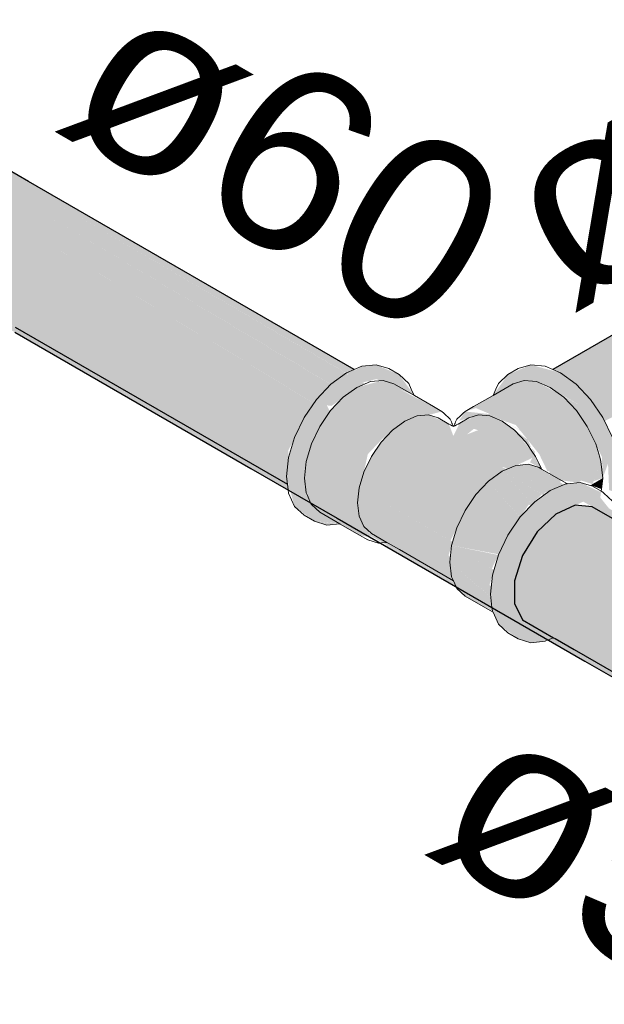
# Model space of a CAD drawing. Header units: millimetres. Extents: x 567 to 934, y -1 to 364.
# Tile 887 of 1056: x 810.398 to 811.041, y 70.276 to 71.359. Entities that reach past the tile are written whole.
import ezdxf

# ---------------------------------------------------------------- set-up
doc = ezdxf.new("R2010")
doc.units = ezdxf.units.MM
doc.header["$MEASUREMENT"] = 0
doc.linetypes.add('NULL', pattern=[0])
for name, color, linetype, lineweight in [('AF-Condutos', 140, 'Continuous', 25), ('AF-Conexões', 152, 'Continuous', 18), ('AF-Textos conduto', 7, 'Continuous', 9)]:
    doc.layers.add(name, color=color, linetype=linetype, lineweight=lineweight)
doc.styles.add('Arial', font='arial.ttf')

msp = doc.modelspace()

# ---------------------------------------------------------------- hatches: boundary and pattern name
at = {"layer": 'AF-Condutos', "linetype": 'Continuous'}
for points in [[(809.5172, 71.6943), (809.505, 71.6931), (809.9084, 71.4531), (809.4832, 71.6839), (809.4849, 71.6828), (809.461, 71.6653), (809.9221, 71.4029), (809.4609, 71.6652), (809.4473, 71.638), (809.9335, 71.3616), (809.4472, 71.6379), (809.4437, 71.6395), (809.4419, 71.6224), (809.4359, 71.5968), (809.4426, 71.57), (810.6928, 70.8482), (810.6938, 70.8855), (810.722, 70.9373), (810.4033, 71.1292), (810.7404, 70.9579), (810.7405, 70.958), (810.4059, 71.1571), (810.7573, 70.9703), (810.4075, 71.1749), (810.7663, 70.9743), (809.5609, 71.6702)], [(809.481, 71.547), (809.3873, 71.6013), (809.3977, 71.5907), (809.3744, 71.604), (809.7543, 71.3841), (811.113, 70.5996), (810.7482, 70.8114), (810.7455, 70.8177), (809.7654, 71.3836)], [(810.9845, 70.9743), (810.989, 70.9723), (811.4818, 71.2563), (810.99, 70.9719), (811.526, 71.2814), (811.5085, 71.2768)], [(810.99, 70.9719), (811.0054, 70.9617), (811.0249, 70.9426), (811.5857, 71.2322), (811.5682, 71.257), (811.5471, 71.2744), (811.526, 71.2814)], [(811.4818, 71.2563), (810.989, 70.9723), (810.99, 70.9719)], [(811.5548, 71.1351), (811.5921, 71.1584), (811.5988, 71.1783), (811.5965, 71.2044), (811.5857, 71.2322), (811.0249, 70.9426), (811.0416, 70.9175), (811.4922, 71.1504), (811.0529, 70.8906), (811.4923, 71.1496), (811.0529, 70.8905), (811.053, 70.8901), (811.5339, 71.144), (811.058, 70.866), (811.058, 70.8657), (811.5519, 71.1363), (811.0582, 70.8501)], [(810.4075, 71.1749), (810.7573, 70.9704), (810.7663, 70.9743)], [(810.4059, 71.1571), (810.7405, 70.9581), (810.7737, 70.9609)], [(810.4059, 71.1571), (810.7534, 70.9717), (810.7573, 70.9703)], [(810.4033, 71.1292), (810.7213, 70.9378), (810.7404, 70.9579)], [(810.7871, 70.9622), (810.7659, 70.9741), (810.7573, 70.9704)], [(810.7853, 70.9615), (810.7573, 70.9704), (810.7737, 70.9609)], [(811.028, 70.8232), (811.0092, 70.8249), (810.9878, 70.8151), (811.3225, 70.5904), (811.343, 70.61), (811.371, 70.6192)], [(810.9878, 70.8151), (810.9672, 70.7955), (810.9511, 70.7696), (810.9424, 70.7417), (811.2977, 70.5116), (811.2977, 70.5366), (811.3064, 70.5644), (811.3225, 70.5904)], [(811.028, 70.8232), (811.371, 70.6192), (811.3832, 70.6181)], [(810.749, 70.8124), (811.0254, 70.656), (810.818, 70.7754)], [(810.758, 70.8073), (810.7566, 70.8067), (811.0254, 70.656)], [(810.8006, 70.7818), (810.8015, 70.7805), (811.0804, 70.6186), (811.0801, 70.6234), (811.0367, 70.6496)], [(810.9511, 70.699), (811.3064, 70.4939), (811.2977, 70.5116), (810.9424, 70.7417), (810.9424, 70.7167)]]:
    msp.add_hatch(color=151, dxfattribs=at).paths.add_polyline_path(points)
at = {"layer": 'AF-Conexões', "linetype": 'Continuous'}
for points in [[(810.8156, 70.9686), (810.7905, 70.9794), (810.7747, 70.9778), (810.7406, 70.9581), (810.7247, 70.9414), (810.7111, 70.9214), (810.7006, 70.8996), (810.6941, 70.8775), (810.6918, 70.8566), (810.7006, 70.8236), (810.7225, 70.8073), (810.7032, 70.85), (810.7055, 70.8709), (810.7361, 70.9348), (810.7691, 70.964), (810.7758, 70.9601), (810.7906, 70.9637), (810.8325, 70.9455)], [(810.9189, 70.9458), (810.8881, 70.9281), (810.9001, 70.9318), (810.9439, 70.9132), (810.9697, 70.881), (810.9789, 70.8619), (811.0317, 70.8924), (811.0386, 70.878), (811.0393, 70.856), (810.9159, 70.926), (811.0394, 70.8547), (811.0453, 70.8709), (811.0147, 70.9348), (810.9668, 70.9609), (810.9988, 70.9515), (811.0147, 70.9348), (811.0453, 70.8709), (811.0465, 70.8416), (811.0568, 70.8382), (811.0568, 70.8775), (811.0502, 70.8996), (811.0397, 70.9214), (811.0261, 70.9414), (811.0102, 70.9581), (810.9932, 70.9706), (810.9603, 70.9794), (810.9352, 70.9686)], [(810.7498, 70.8049), (810.772, 70.7921), (810.7842, 70.7895), (810.7699, 70.8275), (810.8742, 70.7841), (810.8744, 70.7847), (810.7717, 70.844), (810.8796, 70.8014), (810.8878, 70.8186), (810.7769, 70.8615), (810.7811, 70.881), (810.793, 70.8985), (810.8345, 70.9287), (810.822, 70.9175), (810.8627, 70.9281), (810.7979, 70.9623), (810.7691, 70.9546), (810.7541, 70.9437), (810.7402, 70.929), (810.7283, 70.9115), (810.7191, 70.8924), (810.7133, 70.873), (810.7114, 70.8547), (810.7032, 70.85), (810.7225, 70.8073)], [(810.7784, 70.9585), (810.7691, 70.964), (810.7361, 70.9348), (810.7413, 70.9343)], [(810.9654, 70.9632), (811.0147, 70.9348), (810.9988, 70.9515)], [(810.7032, 70.85), (810.8349, 70.926), (810.7138, 70.8744), (810.7191, 70.8924), (810.7396, 70.9281), (810.7361, 70.9348), (810.7055, 70.8709)], [(810.8345, 70.9287), (810.793, 70.8985), (810.7811, 70.881), (810.8015, 70.9026), (810.7896, 70.8851)], [(810.8703, 70.9143), (810.8479, 70.9244), (810.8353, 70.9232), (810.8219, 70.9175), (810.8084, 70.9076), (810.9104, 70.8488), (810.934, 70.8644), (810.8795, 70.8899)], [(810.8822, 70.9153), (810.8717, 70.8942), (810.9142, 70.8515), (810.93, 70.8672), (810.9471, 70.87), (810.9657, 70.8787), (810.9424, 70.9076), (810.9289, 70.9175), (810.8902, 70.9029), (810.9155, 70.9232), (810.9029, 70.9244)], [(810.8815, 70.9178), (810.8922, 70.9211), (810.9155, 70.9232), (810.9439, 70.9132), (810.9158, 70.9251), (810.8881, 70.9281)], [(810.9025, 70.9075), (810.9289, 70.9175), (810.9155, 70.9232), (810.8977, 70.909)], [(810.8084, 70.9076), (810.7959, 70.8944), (810.7851, 70.8787), (810.8985, 70.8344), (810.9111, 70.8484)], [(810.9424, 70.9076), (810.9651, 70.8837), (810.9595, 70.8722), (810.9723, 70.8648), (810.9567, 70.8972)], [(810.9432, 70.8685), (810.9073, 70.8868), (810.9116, 70.8827), (810.8825, 70.8959), (810.8864, 70.8874), (810.935, 70.8648)], [(810.9481, 70.869), (810.8943, 70.8987), (810.9073, 70.8868), (810.9444, 70.8687)], [(811.0317, 70.8924), (810.9806, 70.8629), (810.9846, 70.8425), (810.9939, 70.8523), (811.0133, 70.8498), (811.0375, 70.873)], [(810.8985, 70.8344), (810.7851, 70.8787), (810.7769, 70.8615), (810.8877, 70.8186)], [(810.9762, 70.8371), (810.9439, 70.8686), (810.9289, 70.8623), (810.9746, 70.8359)], [(810.9697, 70.8663), (810.9578, 70.87), (810.9439, 70.8686), (810.975, 70.8383), (810.9967, 70.8475)], [(811.0283, 70.8482), (811.0375, 70.873), (811.0157, 70.8521)], [(811.0394, 70.8547), (811.0375, 70.873), (811.0295, 70.8514)], [(810.9621, 70.826), (810.9289, 70.8623), (810.914, 70.8514), (810.9606, 70.8244)], [(810.9726, 70.837), (810.9289, 70.8623), (810.9617, 70.8265)], [(810.9866, 70.8242), (810.9846, 70.8425), (810.9789, 70.8619)], [(810.9484, 70.8114), (810.914, 70.8514), (810.9001, 70.8367), (810.8881, 70.8192), (810.9459, 70.8076)], [(810.9583, 70.8258), (810.914, 70.8514), (810.9484, 70.8115)], [(810.9854, 70.6792), (810.9511, 70.699), (810.9472, 70.7069), (810.9424, 70.7315), (810.9486, 70.7616), (810.965, 70.792), (810.9878, 70.8151), (811.0181, 70.8289), (811.0504, 70.8103), (811.0568, 70.8149), (811.0462, 70.8216), (811.0368, 70.8334), (811.0375, 70.8392), (811.0147, 70.85), (811.0004, 70.8486), (810.9818, 70.8412), (810.9647, 70.8287), (810.9488, 70.812), (810.9352, 70.792), (810.9248, 70.7702), (810.9182, 70.7481), (810.9159, 70.7272), (810.9177, 70.7124), (810.9248, 70.6942), (810.9466, 70.6779), (810.9761, 70.6753)], [(811.038, 70.8428), (811.0394, 70.8547), (811.0262, 70.847)], [(810.8796, 70.8014), (810.7717, 70.844), (810.8722, 70.786)], [(810.8699, 70.7697), (810.8742, 70.7841), (810.7699, 70.8275)], [(810.7851, 70.7938), (810.8752, 70.7418), (810.8719, 70.7686), (810.7699, 70.8275), (810.7717, 70.8129), (810.7769, 70.8015), (810.8064, 70.7844)], [(810.9342, 70.7899), (810.9529, 70.8062), (810.8881, 70.8192), (810.879, 70.8001), (810.8732, 70.7807), (810.9251, 70.7709)], [(810.7504, 70.8045), (810.7225, 70.8073), (810.7361, 70.8031)], [(810.8066, 70.7843), (810.7769, 70.8015), (810.7851, 70.7938)], [(810.9199, 70.7538), (810.8732, 70.7807), (810.8712, 70.7624), (810.9193, 70.7517)], [(810.9175, 70.7552), (810.9248, 70.7702), (810.8732, 70.7807)], [(810.9149, 70.7371), (810.9193, 70.7517), (810.8712, 70.7624)], [(810.9157, 70.7246), (810.9169, 70.736), (810.8712, 70.7624)], [(810.9179, 70.7114), (810.9163, 70.724), (810.8712, 70.7624), (810.8732, 70.7463), (810.8782, 70.7352)], [(810.879, 70.7335), (810.9182, 70.7089), (810.9179, 70.711)], [(810.9181, 70.7089), (810.879, 70.7335), (810.8881, 70.725)], [(810.9761, 70.6753), (810.9466, 70.6779), (810.9603, 70.6737)]]:
    msp.add_hatch(color=161, dxfattribs=at).paths.add_polyline_path(points)

# ---------------------------------------------------------------- linework, layer by layer
at = {"layer": 'AF-Condutos'}
for p, q in [((811.4824, 71.2618), (810.9845, 70.9743)), ((810.4081, 71.1811), (810.3328, 71.2245)), ((810.7663, 70.9743), (810.4081, 71.1811)), ((810.3935, 71.021), (810.6928, 70.8482)), ((810.393, 71.0154), (810.6526, 70.8655)), ((810.6526, 70.8655), (810.7475, 70.8107)), ((811.0092, 70.8249), (810.9878, 70.8151)), ((811.028, 70.8232), (811.0092, 70.8249)), ((810.9878, 70.8151), (810.9672, 70.7955)), ((811.0579, 70.806), (811.028, 70.8232)), ((810.7475, 70.8107), (811.0199, 70.6534)), ((810.9672, 70.7955), (810.9511, 70.7696)), ((810.9511, 70.7696), (810.9424, 70.7417)), ((810.9424, 70.7417), (810.9424, 70.7167)), ((810.9424, 70.7167), (810.9511, 70.699)), ((810.9511, 70.699), (810.9854, 70.6792)), ((810.9854, 70.6792), (810.9872, 70.6782)), ((810.9872, 70.6782), (811.0082, 70.6661)), ((811.0082, 70.6661), (811.081, 70.6241)), ((811.0199, 70.6534), (811.113, 70.5996))]:
    msp.add_line(p, q, dxfattribs=at)
at = {"layer": 'AF-Conexões'}
for p, q in [((810.7747, 70.9778), (810.7663, 70.9743)), ((810.7905, 70.9794), (810.7747, 70.9778)), ((810.8042, 70.9752), (810.7905, 70.9794)), ((810.9603, 70.9794), (810.9466, 70.9752)), ((810.9761, 70.9778), (810.9603, 70.9794)), ((810.9845, 70.9743), (810.9761, 70.9778)), ((810.7576, 70.9706), (810.7406, 70.9581)), ((810.7663, 70.9743), (810.7576, 70.9706)), ((810.8156, 70.9686), (810.8042, 70.9752)), ((810.8261, 70.9589), (810.8156, 70.9686)), ((810.9352, 70.9686), (810.9248, 70.9589)), ((810.9466, 70.9752), (810.9352, 70.9686)), ((810.9932, 70.9706), (810.9845, 70.9743)), ((811.0102, 70.9581), (810.9932, 70.9706)), ((810.7406, 70.9581), (810.7247, 70.9414)), ((810.784, 70.9609), (810.7691, 70.9546)), ((810.7887, 70.9614), (810.784, 70.9609)), ((810.7979, 70.9623), (810.7887, 70.9614)), ((810.8098, 70.9586), (810.7979, 70.9623)), ((810.8325, 70.9455), (810.8098, 70.9586)), ((810.8288, 70.9527), (810.8261, 70.9589)), ((810.941, 70.9586), (810.9189, 70.9458)), ((810.9248, 70.9589), (810.922, 70.9527)), ((810.9529, 70.9623), (810.941, 70.9586)), ((810.9621, 70.9614), (810.9529, 70.9623)), ((810.9668, 70.9609), (810.9621, 70.9614)), ((810.9818, 70.9546), (810.9668, 70.9609)), ((811.0261, 70.9414), (811.0102, 70.9581)), ((810.7691, 70.9546), (810.7541, 70.9437)), ((810.832, 70.9458), (810.8288, 70.9527)), ((810.8535, 70.9334), (810.8325, 70.9455)), ((810.9189, 70.9458), (810.8972, 70.9334)), ((810.922, 70.9527), (810.9189, 70.9458)), ((810.9967, 70.9437), (810.9818, 70.9546)), ((810.7247, 70.9414), (810.7111, 70.9214)), ((810.7541, 70.9437), (810.7402, 70.929)), ((810.8627, 70.9281), (810.8535, 70.9334)), ((810.8972, 70.9334), (810.8881, 70.9281)), ((811.0106, 70.929), (810.9967, 70.9437)), ((811.0397, 70.9214), (811.0261, 70.9414)), ((810.7402, 70.929), (810.7283, 70.9115)), ((810.8345, 70.9228), (810.8219, 70.9175)), ((810.8353, 70.9232), (810.8345, 70.9228)), ((810.8479, 70.9244), (810.8353, 70.9232)), ((810.8586, 70.9211), (810.8479, 70.9244)), ((810.8648, 70.9261), (810.8627, 70.9281)), ((810.8718, 70.9196), (810.8648, 70.9261)), ((810.8831, 70.9234), (810.879, 70.9196)), ((810.886, 70.9261), (810.8831, 70.9234)), ((810.8881, 70.9281), (810.886, 70.9261)), ((810.9029, 70.9244), (810.8922, 70.9211)), ((810.9155, 70.9232), (810.9029, 70.9244)), ((810.9289, 70.9175), (810.9155, 70.9232)), ((811.0225, 70.9115), (811.0106, 70.929)), ((810.7111, 70.9214), (810.7006, 70.8996)), ((810.7283, 70.9115), (810.7191, 70.8924)), ((810.8219, 70.9175), (810.8084, 70.9076)), ((810.8703, 70.9143), (810.8586, 70.9211)), ((810.8722, 70.9133), (810.8703, 70.9143)), ((810.8732, 70.9166), (810.8718, 70.9196)), ((810.8739, 70.9123), (810.8722, 70.9133)), ((810.8737, 70.9154), (810.8732, 70.9166)), ((810.8739, 70.9149), (810.8737, 70.9154)), ((810.8741, 70.9145), (810.8739, 70.9149)), ((810.8754, 70.9114), (810.8739, 70.9123)), ((810.8754, 70.9117), (810.8741, 70.9145)), ((810.8767, 70.9145), (810.8754, 70.9117)), ((810.8755, 70.9115), (810.8754, 70.9114)), ((810.8769, 70.9123), (810.8755, 70.9115)), ((810.8769, 70.9149), (810.8767, 70.9145)), ((810.8771, 70.9154), (810.8769, 70.9149)), ((810.8786, 70.9133), (810.8769, 70.9123)), ((810.8776, 70.9166), (810.8771, 70.9154)), ((810.879, 70.9196), (810.8776, 70.9166)), ((810.8805, 70.9143), (810.8786, 70.9133)), ((810.8822, 70.9153), (810.8805, 70.9143)), ((810.8922, 70.9211), (810.8822, 70.9153)), ((810.9424, 70.9076), (810.9289, 70.9175)), ((811.0317, 70.8924), (811.0225, 70.9115)), ((811.0502, 70.8996), (811.0397, 70.9214)), ((810.8084, 70.9076), (810.7959, 70.8944)), ((810.9549, 70.8944), (810.9424, 70.9076)), ((810.7006, 70.8996), (810.6941, 70.8775)), ((810.7191, 70.8924), (810.7133, 70.873)), ((810.7959, 70.8944), (810.7851, 70.8787)), ((810.9576, 70.8905), (810.9549, 70.8944)), ((810.9609, 70.8856), (810.9576, 70.8905)), ((811.0361, 70.8777), (811.0317, 70.8924)), ((810.9657, 70.8787), (810.9609, 70.8856)), ((810.6941, 70.8775), (810.6918, 70.8566)), ((810.7133, 70.873), (810.7114, 70.8547)), ((810.7851, 70.8787), (810.7769, 70.8615)), ((810.9439, 70.8686), (810.9289, 70.8623)), ((810.9487, 70.8691), (810.9439, 70.8686)), ((810.9578, 70.87), (810.9487, 70.8691)), ((810.9697, 70.8663), (810.9578, 70.87)), ((810.966, 70.878), (810.9657, 70.8787)), ((810.9693, 70.8711), (810.966, 70.878)), ((810.9719, 70.8656), (810.9693, 70.8711)), ((811.0375, 70.873), (811.0361, 70.8777)), ((811.0394, 70.8547), (811.0375, 70.873)), ((810.7769, 70.8615), (810.7717, 70.844)), ((810.9289, 70.8623), (810.914, 70.8514)), ((810.9723, 70.8648), (810.9697, 70.8663)), ((810.9723, 70.8648), (810.9719, 70.8656)), ((810.9999, 70.8489), (810.9723, 70.8648)), ((810.6918, 70.8566), (810.6928, 70.8482)), ((810.6928, 70.8482), (810.6936, 70.8418)), ((810.7114, 70.8547), (810.7133, 70.8386)), ((810.914, 70.8514), (810.9001, 70.8367)), ((810.9988, 70.8484), (810.9818, 70.8412)), ((811.0004, 70.8486), (810.9988, 70.8484)), ((811.0004, 70.8486), (810.9999, 70.8489)), ((811.0147, 70.85), (811.0004, 70.8486)), ((811.0283, 70.8458), (811.0147, 70.85)), ((811.038, 70.8428), (811.0394, 70.8547)), ((810.6936, 70.8418), (810.6941, 70.8382)), ((810.6941, 70.8382), (810.7006, 70.8236)), ((810.7133, 70.8386), (810.7147, 70.8355)), ((810.7717, 70.844), (810.7699, 70.8275)), ((810.9001, 70.8367), (810.8881, 70.8192)), ((810.9818, 70.8412), (810.9647, 70.8287)), ((811.0377, 70.8403), (811.0283, 70.8458)), ((811.0377, 70.8403), (811.038, 70.8428)), ((811.0397, 70.8392), (811.0377, 70.8403)), ((811.0408, 70.8382), (811.0397, 70.8392)), ((811.0502, 70.8295), (811.0408, 70.8382)), ((810.7147, 70.8355), (810.7183, 70.8275)), ((810.7183, 70.8275), (810.7191, 70.8258)), ((810.7191, 70.8258), (810.7283, 70.8173)), ((810.7699, 70.8275), (810.7717, 70.8129)), ((810.9647, 70.8287), (810.9488, 70.812)), ((810.7006, 70.8236), (810.7111, 70.8139)), ((810.7283, 70.8173), (810.7504, 70.8045)), ((810.8881, 70.8192), (810.879, 70.8001)), ((810.7111, 70.8139), (810.7225, 70.8073)), ((810.7225, 70.8073), (810.7361, 70.8031)), ((810.7361, 70.8031), (810.7504, 70.8045)), ((810.7504, 70.8045), (810.7509, 70.8042)), ((810.7509, 70.8042), (810.772, 70.7921)), ((810.7717, 70.8129), (810.7769, 70.8015)), ((810.9488, 70.812), (810.9352, 70.792)), ((810.7769, 70.8015), (810.7851, 70.7938)), ((810.7851, 70.7938), (810.8021, 70.784)), ((810.879, 70.8001), (810.8732, 70.7807)), ((810.772, 70.7921), (810.7811, 70.7868)), ((810.7811, 70.7868), (810.793, 70.7831)), ((810.793, 70.7831), (810.7949, 70.7833)), ((810.7949, 70.7833), (810.7963, 70.7835)), ((810.7963, 70.7835), (810.8021, 70.784)), ((810.8021, 70.784), (810.8037, 70.7831)), ((810.8037, 70.7831), (810.8159, 70.7761)), ((810.9352, 70.792), (810.9248, 70.7702)), ((810.8159, 70.7761), (810.8752, 70.7418)), ((810.8732, 70.7807), (810.8712, 70.7624)), ((810.8712, 70.7624), (810.8732, 70.7463)), ((810.9248, 70.7702), (810.9182, 70.7481)), ((810.8732, 70.7463), (810.8752, 70.7418)), ((810.8752, 70.7418), (810.8782, 70.7352)), ((810.9182, 70.7481), (810.9159, 70.7272)), ((810.8782, 70.7352), (810.879, 70.7335)), ((810.879, 70.7335), (810.8881, 70.725)), ((810.8881, 70.725), (810.9183, 70.7076)), ((810.9159, 70.7272), (810.9177, 70.7124)), ((810.9177, 70.7124), (810.9182, 70.7088)), ((810.9182, 70.7088), (810.9189, 70.7073)), ((810.9183, 70.7076), (810.9189, 70.7073)), ((810.9189, 70.7073), (810.9248, 70.6942)), ((810.9248, 70.6942), (810.9352, 70.6845)), ((810.9352, 70.6845), (810.9466, 70.6779)), ((810.9466, 70.6779), (810.9603, 70.6737)), ((810.9603, 70.6737), (810.9761, 70.6753)), ((810.9761, 70.6753), (810.9795, 70.6767)), ((810.9795, 70.6767), (810.9854, 70.6792))]:
    msp.add_line(p, q, dxfattribs=at)

# ---------------------------------------------------------------- texts
at = {"layer": 'AF-Textos conduto', "linetype": 'NULL', "char_height": 0.2, "width": 0.962805, "attachment_point": 8, "line_spacing_factor": 0.6, "style": 'Arial'}
for s, insert, rotation in [('ø60', (811.2128, 71.1538), 30.0001), ('ø60', (810.6401, 71.1186), 329.9999), ('ø50', (811.0465, 70.323), 329.9999)]:
    msp.add_mtext(s, dxfattribs=dict(at, insert=insert, rotation=rotation))

doc.saveas('drawing.dxf')
